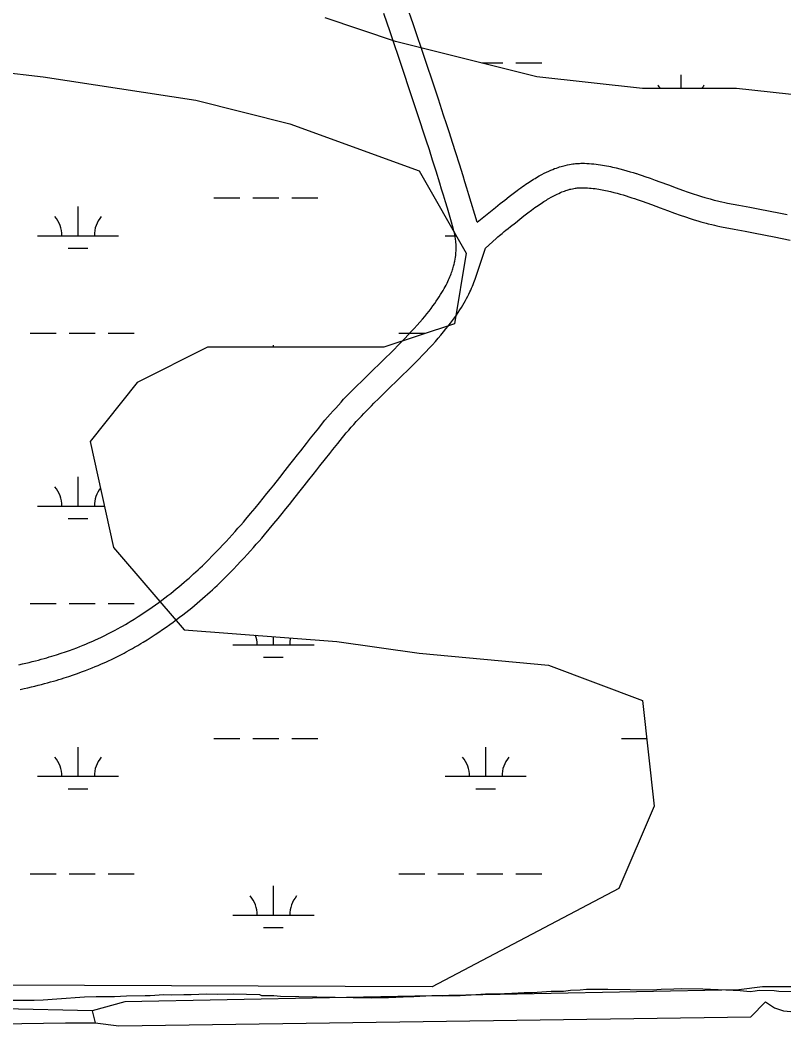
# Model space of a CAD drawing. Extents: x 3177185 to 3215018, y 812988 to 838321.
# Drawn here: x 3184627 to 3185567, y 820682 to 821930 of the extents above; entities that cross this region are included whole.
import ezdxf

# ---------------------------------------------------------------- set-up
doc = ezdxf.new("R2010")
doc.units = 0
for name, color, linetype in [('V-ROAD-CNTR', 7, 'Continuous'), ('V-SITE-VEGE', 7, 'Continuous'), ('V-TOPO-SHOR', 7, 'Continuous'), ('V-WETL-SWMP', 7, 'Continuous')]:
    doc.layers.add(name, color=color, linetype=linetype)

msp = doc.modelspace()

# ---------------------------------------------------------------- linework, layer by layer
at = {"layer": 'V-ROAD-CNTR'}
for points in [[(3185163.1, 821662), (3185162.9, 821663.5), (3185162.7, 821664.6), (3185162.3, 821666.7), (3185161.9, 821668.3), (3185161.7, 821669.4), (3185161.2, 821671.1), (3185160.7, 821673), (3185158.2, 821681.9), (3185155.7, 821690.6), (3185153.2, 821699), (3185150.8, 821707.1), (3185148.4, 821715), (3185146, 821722.7), (3185143.8, 821730.1), (3185139.3, 821744.6), (3185135, 821758.1), (3185131, 821770.8), (3185127.1, 821782.7), (3185123.5, 821793.8), (3185120, 821804.3), (3185113.5, 821823.9), (3185107.8, 821841.1), (3185097.7, 821871.2), (3185082.5, 821916.3), (3185074.9, 821938.9)], [(3185189.6, 821682), (3185179.5, 821715.7), (3185177.1, 821723.7), (3185174.7, 821731.5), (3185172.4, 821739), (3185167.9, 821753.5), (3185163.6, 821767.2), (3185159.5, 821779.9), (3185155.6, 821791.9), (3185152, 821803.1), (3185148.5, 821813.7), (3185142, 821833.4), (3185136.3, 821850.6), (3185126.1, 821880.8), (3185110.9, 821925.9), (3185103.4, 821948.4)], [(3185189.6, 821682), (3185212.3, 821700.1), (3185218.2, 821704.8), (3185223.7, 821709.2), (3185229, 821713.4), (3185234.1, 821717.3), (3185238.9, 821720.9), (3185241.2, 821722.5), (3185243.4, 821724.1), (3185245.5, 821725.7), (3185247.7, 821727.2), (3185249.7, 821728.6), (3185251.7, 821729.9), (3185253.7, 821731.2), (3185255.6, 821732.5), (3185257.4, 821733.6), (3185259.2, 821734.8), (3185261, 821735.8), (3185262.8, 821736.9), (3185266.1, 821738.8), (3185269.3, 821740.5), (3185272.3, 821742.1), (3185275.2, 821743.5), (3185277.9, 821744.7), (3185280.4, 821745.9), (3185282.9, 821746.9), (3185285.1, 821747.8), (3185287.3, 821748.6), (3185289.4, 821749.3), (3185291.3, 821749.9), (3185293.1, 821750.5), (3185294.9, 821751), (3185296.5, 821751.4), (3185298.1, 821751.8), (3185300.9, 821752.5), (3185303.4, 821753), (3185305.7, 821753.4), (3185307.7, 821753.6), (3185309.4, 821753.9), (3185311, 821754), (3185313.7, 821754.2), (3185315.7, 821754.3), (3185317.3, 821754.4), (3185319.6, 821754.4), (3185321.9, 821754.4), (3185324.9, 821754.2), (3185327.8, 821754), (3185330.6, 821753.8), (3185333.4, 821753.6), (3185336.2, 821753.2), (3185338.9, 821752.9), (3185341.5, 821752.5), (3185344.1, 821752.1), (3185346.7, 821751.7), (3185349.2, 821751.3), (3185351.7, 821750.8), (3185354.1, 821750.3), (3185356.5, 821749.8), (3185358.8, 821749.3), (3185361.1, 821748.7), (3185365.6, 821747.6), (3185369.9, 821746.5), (3185374.1, 821745.3), (3185378.1, 821744.1), (3185382, 821743), (3185385.7, 821741.8)], [(3185385.9, 821741.7), (3185389.4, 821740.6), (3185393, 821739.4), (3185396.4, 821738.3), (3185402.9, 821736), (3185409, 821733.8), (3185414.7, 821731.7), (3185425.4, 821727.8), (3185434.7, 821724.4), (3185442.7, 821721.4), (3185449.7, 821719), (3185455.9, 821716.9), (3185461.2, 821715.1), (3185465.8, 821713.6), (3185469.9, 821712.4), (3185473.5, 821711.4), (3185476.5, 821710.5), (3185479.2, 821709.8), (3185481.6, 821709.2), (3185485.7, 821708.1), (3185488.8, 821707.4), (3185491.1, 821706.9), (3185494.6, 821706.2), (3185498.1, 821705.5), (3185505.1, 821704.2), (3185512, 821703), (3185525.4, 821700.4), (3185537.8, 821697.9), (3185561.1, 821693.3), (3185571.3, 821691.2)], [(3185200, 821650.1), (3185213.3, 821662), (3185215.4, 821663.8), (3185217.2, 821665.4), (3185220.6, 821668.2), (3185223.1, 821670.3), (3185225, 821671.9), (3185228, 821674.3), (3185231, 821676.7), (3185236.8, 821681.3), (3185242.3, 821685.7), (3185247.4, 821689.7), (3185252.2, 821693.4), (3185256.8, 821696.8), (3185258.8, 821698.3), (3185260.9, 821699.8), (3185262.8, 821701.2), (3185264.8, 821702.5), (3185266.6, 821703.8), (3185268.4, 821705), (3185270.1, 821706.1), (3185271.8, 821707.2), (3185273.4, 821708.2), (3185275, 821709.2), (3185276.5, 821710.1), (3185277.9, 821711), (3185280.7, 821712.6), (3185283.4, 821714), (3185285.8, 821715.3), (3185288.1, 821716.4), (3185290.2, 821717.4), (3185292.2, 821718.3), (3185294.1, 821719.1), (3185295.8, 821719.7), (3185297.4, 821720.3), (3185298.9, 821720.9), (3185300.4, 821721.3), (3185301.7, 821721.7), (3185302.9, 821722.1), (3185304, 821722.4), (3185305.1, 821722.7), (3185307.1, 821723.1), (3185308.9, 821723.5), (3185310.4, 821723.7), (3185311.7, 821723.9), (3185312.8, 821724.1), (3185313.8, 821724.2), (3185315.6, 821724.3), (3185316.9, 821724.4), (3185317.9, 821724.4), (3185319.4, 821724.4), (3185320.9, 821724.4), (3185323.3, 821724.3), (3185325.7, 821724.1), (3185328, 821723.9), (3185330.3, 821723.7), (3185332.6, 821723.5), (3185334.9, 821723.2), (3185337.2, 821722.9), (3185339.4, 821722.5), (3185341.6, 821722.1), (3185343.7, 821721.8), (3185345.9, 821721.4), (3185348, 821720.9), (3185350.1, 821720.5), (3185352.1, 821720), (3185354.1, 821719.6), (3185358.2, 821718.6), (3185362.1, 821717.5), (3185365.9, 821716.5), (3185369.6, 821715.4), (3185373.2, 821714.3), (3185376.7, 821713.2)], [(3185376.6, 821713.2), (3185380.1, 821712.1), (3185383.4, 821711), (3185386.6, 821709.9), (3185392.9, 821707.7), (3185398.8, 821705.6), (3185404.4, 821703.5), (3185415, 821699.6), (3185424.3, 821696.2), (3185432.6, 821693.2), (3185439.9, 821690.6), (3185446.3, 821688.4), (3185452, 821686.6), (3185457, 821685), (3185461.3, 821683.6), (3185465.2, 821682.5), (3185468.6, 821681.6), (3185471.6, 821680.8), (3185474.2, 821680.1), (3185478.7, 821679), (3185482.2, 821678.1), (3185484.8, 821677.6), (3185488.7, 821676.8), (3185492.6, 821676), (3185499.7, 821674.7), (3185506.4, 821673.5), (3185519.6, 821670.9), (3185532, 821668.5), (3185555.3, 821663.9), (3185565.5, 821661.8), (3185575.1, 821659.9)], [(3184946.7, 821367.8), (3184953.3, 821376.1), (3184959.1, 821383.5), (3184964.2, 821389.9), (3184968.6, 821395.6), (3184972.6, 821400.6), (3184979.5, 821409.4), (3184984.7, 821416), (3184988.7, 821421), (3184994.7, 821428.5), (3185000.8, 821436.1), (3185002.4, 821438.1), (3185005.7, 821442), (3185009, 821445.8), (3185012.3, 821449.6), (3185015.6, 821453.2), (3185018.9, 821456.8), (3185022.2, 821460.4), (3185025.4, 821463.9), (3185028.7, 821467.3), (3185031.9, 821470.6), (3185035.1, 821473.9), (3185038.3, 821477.1), (3185041.5, 821480.3), (3185047.7, 821486.4), (3185053.8, 821492.4), (3185077.5, 821515.4), (3185082.5, 821520.4), (3185087.4, 821525.3), (3185092.1, 821530), (3185096.6, 821534.5), (3185100.8, 821538.9), (3185104.9, 821543.1), (3185108.7, 821547.3), (3185112.4, 821551.2), (3185115.9, 821555.1), (3185119.2, 821558.8), (3185122.3, 821562.4), (3185125.2, 821565.9), (3185128, 821569.3), (3185130.6, 821572.6), (3185133, 821575.8), (3185135.3, 821578.9), (3185137.5, 821581.8), (3185139.5, 821584.7), (3185141.4, 821587.5), (3185143.2, 821590.2), (3185144.8, 821592.8), (3185146.4, 821595.3), (3185147.8, 821597.8), (3185149.2, 821600.1), (3185150.4, 821602.4), (3185151.6, 821604.6), (3185152.7, 821606.8), (3185153.7, 821608.8), (3185154.6, 821610.8), (3185155.5, 821612.8), (3185156.3, 821614.6), (3185157, 821616.5), (3185157.7, 821618.2), (3185158.3, 821619.9), (3185158.9, 821621.6), (3185159.4, 821623.1), (3185159.9, 821624.7), (3185160.3, 821626.2), (3185160.7, 821627.6), (3185161.1, 821629), (3185161.4, 821630.4), (3185161.8, 821631.7), (3185162, 821632.9), (3185162.3, 821634.1), (3185162.7, 821636.5), (3185163.1, 821638.8), (3185163.4, 821640.9), (3185163.6, 821642.8), (3185163.7, 821644.7), (3185163.8, 821646.4), (3185163.9, 821648), (3185163.9, 821649.5), (3185163.9, 821651), (3185163.9, 821652.3), (3185163.9, 821653.6), (3185163.8, 821654.7), (3185163.7, 821657), (3185163.5, 821658.9), (3185163.3, 821660.7), (3185163.1, 821662.3)], [(3184970.3, 821349.2), (3184976.9, 821357.6), (3184982.7, 821364.9), (3184987.8, 821371.4), (3184992.2, 821377.1), (3184996.1, 821382.1), (3185003, 821390.8), (3185008.2, 821397.4), (3185012.2, 821402.3), (3185018.1, 821409.7), (3185024.1, 821417.1), (3185025.6, 821419), (3185028.6, 821422.6), (3185031.6, 821426.1), (3185034.7, 821429.7), (3185037.8, 821433.1), (3185040.9, 821436.5), (3185044.1, 821439.9), (3185047.2, 821443.2), (3185050.3, 821446.4), (3185053.4, 821449.7), (3185056.5, 821452.8), (3185059.6, 821455.9), (3185062.7, 821459), (3185068.8, 821465.1), (3185074.8, 821471), (3185098.4, 821494), (3185103.6, 821499.1), (3185108.6, 821504), (3185113.4, 821508.9), (3185118, 821513.5), (3185122.4, 821518.1), (3185126.7, 821522.5), (3185130.7, 821526.9), (3185134.6, 821531.1), (3185138.3, 821535.2), (3185141.8, 821539.2), (3185145.1, 821543), (3185148.3, 821546.8), (3185151.3, 821550.5), (3185154.2, 821554.1), (3185156.9, 821557.6), (3185159.5, 821561.1), (3185161.9, 821564.4), (3185164.2, 821567.6), (3185166.3, 821570.8), (3185168.3, 821573.9), (3185170.3, 821576.9), (3185172.1, 821579.8), (3185173.8, 821582.7), (3185175.3, 821585.5), (3185176.8, 821588.2), (3185178.2, 821590.9), (3185179.5, 821593.4), (3185180.8, 821596), (3185181.9, 821598.4), (3185183, 821600.8), (3185184, 821603.1), (3185184.9, 821605.4), (3185185.7, 821607.6), (3185186.5, 821609.8), (3185187.3, 821611.8), (3185200, 821650.1)], [(3184625.6, 821137.2), (3184629.9, 821138.2), (3184634.1, 821139.2), (3184638.1, 821140.1), (3184642.1, 821141.1), (3184645.9, 821142.1), (3184649.5, 821143), (3184653.1, 821144), (3184656.5, 821144.9), (3184659.8, 821145.8), (3184663, 821146.8), (3184666.1, 821147.7), (3184669.1, 821148.6), (3184672, 821149.5), (3184677.6, 821151.3), (3184682.9, 821153.1), (3184687.8, 821154.8), (3184692.4, 821156.5), (3184696.7, 821158.1), (3184700.7, 821159.7), (3184704.5, 821161.2), (3184708, 821162.6), (3184711.3, 821164), (3184714.4, 821165.4), (3184717.3, 821166.6), (3184720, 821167.9), (3184722.6, 821169), (3184727.3, 821171.2), (3184731.5, 821173.3), (3184735.1, 821175.1), (3184738.3, 821176.7), (3184741, 821178.1), (3184743.4, 821179.4), (3184747.7, 821181.7), (3184750.8, 821183.5), (3184753.2, 821184.8), (3184756.7, 821186.9), (3184760.3, 821189), (3184762.7, 821190.4), (3184767.6, 821193.4), (3184772.3, 821196.4), (3184776.8, 821199.3), (3184781.2, 821202.3), (3184785.5, 821205.2), (3184789.7, 821208.1), (3184793.8, 821211), (3184797.7, 821213.8), (3184801.6, 821216.7), (3184805.3, 821219.5), (3184808.9, 821222.3), (3184812.5, 821225.1), (3184816, 821227.9), (3184819.3, 821230.6), (3184822.6, 821233.3), (3184825.8, 821236), (3184828.9, 821238.7), (3184832, 821241.3), (3184835, 821243.9), (3184837.9, 821246.5), (3184840.7, 821249.1), (3184843.5, 821251.6), (3184846.2, 821254.1), (3184848.9, 821256.6), (3184851.5, 821259.1), (3184854, 821261.5), (3184858.9, 821266.4), (3184863.7, 821271.1), (3184868.2, 821275.8), (3184872.6, 821280.3), (3184876.7, 821284.7), (3184880.7, 821289), (3184884.6, 821293.2), (3184888.3, 821297.3), (3184891.9, 821301.4), (3184895.3, 821305.3), (3184898.7, 821309.1), (3184901.9, 821312.8), (3184904.9, 821316.4), (3184910.9, 821323.4), (3184916.5, 821330.1), (3184921.6, 821336.4), (3184926.5, 821342.4), (3184931, 821348), (3184935.3, 821353.3), (3184939.3, 821358.3), (3184946.8, 821367.8)], [(3184627.3, 821106.9), (3184632, 821107.9), (3184636.5, 821108.9), (3184640.9, 821110), (3184645.2, 821111), (3184649.3, 821112), (3184653.3, 821113), (3184657.2, 821114), (3184660.9, 821115), (3184664.6, 821116), (3184668.1, 821117), (3184671.5, 821118), (3184674.8, 821119), (3184678, 821120), (3184681.1, 821120.9), (3184687.1, 821122.9), (3184692.7, 821124.7), (3184697.9, 821126.6), (3184702.8, 821128.4), (3184707.4, 821130.1), (3184711.7, 821131.8), (3184715.8, 821133.4), (3184719.5, 821134.9), (3184723.1, 821136.4), (3184726.4, 821137.9), (3184729.5, 821139.2), (3184732.4, 821140.5), (3184735.2, 821141.8), (3184740.3, 821144.2), (3184744.7, 821146.3), (3184748.6, 821148.3), (3184752, 821150), (3184755, 821151.6), (3184757.6, 821153), (3184762.1, 821155.4), (3184765.5, 821157.3), (3184768.1, 821158.8), (3184771.9, 821161), (3184775.7, 821163.2), (3184778.4, 821164.8), (3184783.5, 821168), (3184788.4, 821171.1), (3184793.3, 821174.3), (3184798, 821177.4), (3184802.5, 821180.5), (3184806.9, 821183.5), (3184811.3, 821186.6), (3184815.4, 821189.6), (3184819.5, 821192.7), (3184823.5, 821195.7), (3184827.3, 821198.6), (3184831.1, 821201.6), (3184834.8, 821204.5), (3184838.3, 821207.4), (3184841.8, 821210.3), (3184845.2, 821213.1), (3184848.5, 821215.9), (3184851.7, 821218.7), (3184854.9, 821221.5), (3184857.9, 821224.2), (3184860.9, 821226.9), (3184863.8, 821229.6), (3184866.7, 821232.2), (3184869.5, 821234.8), (3184872.2, 821237.4), (3184874.9, 821240), (3184880, 821245.1), (3184885, 821250), (3184889.7, 821254.9), (3184894.3, 821259.6), (3184898.6, 821264.2), (3184902.8, 821268.7), (3184906.8, 821273), (3184910.6, 821277.3), (3184914.3, 821281.5), (3184917.9, 821285.5), (3184921.3, 821289.4), (3184924.6, 821293.2), (3184927.8, 821297), (3184933.9, 821304.2), (3184939.6, 821311), (3184944.9, 821317.4), (3184949.8, 821323.5), (3184954.4, 821329.2), (3184958.7, 821334.6), (3184962.8, 821339.7), (3184970.3, 821349.2)]]:
    msp.add_lwpolyline(points, dxfattribs=at)
at = {"layer": 'V-SITE-VEGE'}
for p, q in [((3185441.4, 820738.3), (3185431.8, 820737.9)), ((3185467.5, 820737.9), (3185441.4, 820738.3)), ((3184672.4, 820725.8), (3184655.3, 820724.4)), ((3184706.5, 820728.1), (3184672.4, 820725.8)), ((3184720.7, 820728.4), (3184706.5, 820728.1)), ((3184743.4, 820728.5), (3184720.7, 820728.4)), ((3184758.2, 820729.4), (3184743.4, 820728.5)), ((3184780.9, 820729.6), (3184758.2, 820729.4)), ((3184787.1, 820729.5), (3184780.9, 820729.6)), ((3184804.2, 820730.9), (3184787.1, 820729.5)), ((3184813.8, 820730.7), (3184804.2, 820730.9)), ((3184828.6, 820731), (3184813.8, 820730.7)), ((3184837.7, 820730.8), (3184828.6, 820731)), ((3184856.4, 820731.6), (3184837.7, 820730.8)), ((3184869.5, 820731.4), (3184856.4, 820731.6)), ((3184889.4, 820731.6), (3184869.5, 820731.4)), ((3184922.3, 820731.1), (3184889.4, 820731.6)), ((3184924.5, 820729.9), (3184922.3, 820731.1)), ((3184939.3, 820729.6), (3184924.5, 820729.9)), ((3184947.8, 820728.9), (3184939.3, 820729.6)), ((3185059.6, 820726.9), (3184947.8, 820728.9)), ((3185071, 820727.3), (3185059.6, 820726.9)), ((3185080.6, 820727.1), (3185071, 820727.3)), ((3185098.8, 820727.9), (3185080.6, 820727.1)), ((3185111.9, 820728.3), (3185098.8, 820727.9)), ((3185134.1, 820729.6), (3185111.9, 820728.3)), ((3185147.7, 820729.3), (3185134.1, 820729.6)), ((3185168.7, 820729.5), (3185147.7, 820729.3)), ((3185182.3, 820730.4), (3185168.7, 820729.5)), ((3185200, 820731.8), (3185182.3, 820730.4)), ((3185209.6, 820731.6), (3185200, 820731.8)), ((3185223.3, 820732), (3185209.6, 820731.6)), ((3185232.3, 820732.4), (3185223.3, 820732)), ((3185247.7, 820733.2), (3185232.3, 820732.4)), ((3185257.9, 820733.6), (3185247.7, 820733.2)), ((3185275, 820734.5), (3185257.9, 820733.6)), ((3185280.7, 820734.9), (3185275, 820734.5)), ((3185296, 820735.2), (3185280.7, 820734.9)), ((3185304.5, 820736.2), (3185296, 820735.2)), ((3185316.5, 820736.6), (3185304.5, 820736.2)), ((3185324.4, 820737.6), (3185316.5, 820736.6)), ((3185339.2, 820737.3), (3185324.4, 820737.6)), ((3185350.5, 820737.7), (3185339.2, 820737.3)), ((3185405.6, 820736.7), (3185350.5, 820737.7)), ((3185416.4, 820737.6), (3185405.6, 820736.7)), ((3185431.8, 820737.9), (3185416.4, 820737.6)), ((3185495.9, 820736.8), (3185467.5, 820737.9)), ((3185513.5, 820735.9), (3185495.9, 820736.8)), ((3185526, 820734.6), (3185513.5, 820735.9)), ((3185532.2, 820735.6), (3185526, 820734.6)), ((3185536.8, 820736.1), (3185532.2, 820735.6)), ((3185555.5, 820735.7), (3185536.8, 820736.1)), ((3185561.2, 820735.1), (3185555.5, 820735.7)), ((3185591.3, 820734.5), (3185561.2, 820735.1)), ((3184628, 820723.8), (3184617.8, 820723.9)), ((3184644.5, 820724), (3184628, 820723.8)), ((3184655.3, 820724.4), (3184644.5, 820724))]:
    msp.add_line(p, q, dxfattribs=at)
at = {"layer": 'V-TOPO-SHOR'}
for points in [[(3185577.9, 820740.6), (3185541.2, 820740.6), (3185511.9, 820736.9), (3184756.1, 820722.2), (3184715.8, 820711.2), (3184719.4, 820696.5), (3184748.8, 820692.9), (3185526.6, 820703.9), (3185544.9, 820722.2), (3185555.9, 820714.9), (3185566.9, 820711.2), (3185607.3, 820707.5)], [(3184715.8, 820711.2), (3184389.2, 820718.5)], [(3183527.1, 820681.9), (3183633.5, 820685.5), (3183721.5, 820689.2), (3183783.9, 820681.9), (3183842.6, 820681.9), (3183919.6, 820689.2), (3183996.7, 820700.2), (3184114.1, 820692.9), (3184216.8, 820685.5), (3184440.6, 820692.9), (3184682.8, 820696.5), (3184719.4, 820696.5)]]:
    msp.add_lwpolyline(points, dxfattribs=at)
at = {"layer": 'V-WETL-SWMP'}
for p, q in [((3185089.4, 821904.5), (3185002.6, 821933.4)), ((3185263.1, 821861), (3185089.4, 821904.5)), ((3184525.1, 821875.5), (3184655.3, 821861)), ((3185195.6, 821877.9), (3185221.5, 821877.9)), ((3185237.5, 821877.9), (3185269.5, 821877.9)), ((3185440.8, 821846.5), (3185440.8, 821863.2)), ((3184655.3, 821861), (3184843.4, 821832.1)), ((3185393.3, 821846.5), (3185263.1, 821861)), ((3185509.1, 821846.5), (3185393.3, 821846.5)), ((3185639.3, 821832.1), (3185509.1, 821846.5)), ((3184843.4, 821832.1), (3184959.2, 821803.1)), ((3184959.2, 821803.1), (3185118.3, 821745.2)), ((3185118.3, 821745.2), (3185176.2, 821643.8)), ((3184698.4, 821665.3), (3184698.4, 821701.3)), ((3184865.5, 821711.7), (3184897.5, 821711.7)), ((3184913.5, 821711.7), (3184945.5, 821711.7)), ((3184961.5, 821711.7), (3184993.5, 821711.7)), ((3184648.4, 821665.3), (3184748.4, 821665.3)), ((3185150.3, 821665.3), (3185163.9, 821665.3)), ((3184686.4, 821649.9), (3184710.4, 821649.9)), ((3185176.2, 821643.8), (3185161.8, 821556.9)), ((3185161.8, 821556.9), (3185074.9, 821527.9)), ((3184639.6, 821545.2), (3184671.6, 821545.2)), ((3184687.6, 821545.2), (3184719.6, 821545.2)), ((3184735.6, 821545.2), (3184767.6, 821545.2)), ((3185093.5, 821545.2), (3185125.5, 821545.2)), ((3184857.9, 821527.9), (3184771.1, 821484.5)), ((3185074.9, 821527.9), (3184857.9, 821527.9)), ((3184938.9, 821527.9), (3184938.9, 821530.5)), ((3184771.1, 821484.5), (3184713.2, 821412.1)), ((3184713.2, 821412.1), (3184742.1, 821281.7)), ((3184698.4, 821332.6), (3184698.4, 821368.6)), ((3184648.4, 821332.6), (3184730.8, 821332.6)), ((3184686.4, 821317.2), (3184710.4, 821317.2)), ((3184742.1, 821281.7), (3184828.9, 821180.3)), ((3184639.6, 821212.6), (3184671.6, 821212.6)), ((3184687.6, 821212.6), (3184719.6, 821212.6)), ((3184735.6, 821212.6), (3184767.6, 821212.6)), ((3184828.9, 821180.3), (3185017.1, 821165.8)), ((3184938.9, 821161.8), (3184938.9, 821171.9)), ((3185017.1, 821165.8), (3185118.3, 821151.4)), ((3184888.9, 821161.8), (3184988.9, 821161.8)), ((3185118.3, 821151.4), (3185277.5, 821136.9)), ((3184926.9, 821146.4), (3184950.9, 821146.4)), ((3185277.5, 821136.9), (3185393.3, 821093.4)), ((3185393.3, 821093.4), (3185407.8, 820963.1)), ((3184865.5, 821046.4), (3184897.5, 821046.4)), ((3184913.5, 821046.4), (3184945.5, 821046.4)), ((3184961.5, 821046.4), (3184993.5, 821046.4)), ((3185367.4, 821046.4), (3185398.5, 821046.4)), ((3184698.4, 820999.9), (3184698.4, 821035.9)), ((3185200.3, 820999.9), (3185200.3, 821035.9)), ((3184648.4, 820999.9), (3184748.4, 820999.9)), ((3185150.3, 820999.9), (3185250.3, 820999.9)), ((3184686.4, 820984.5), (3184710.4, 820984.5)), ((3185188.3, 820984.5), (3185212.3, 820984.5)), ((3185407.8, 820963.1), (3185364.3, 820861.7)), ((3184639.6, 820879.9), (3184671.6, 820879.9)), ((3184687.6, 820879.9), (3184719.6, 820879.9)), ((3184735.6, 820879.9), (3184767.6, 820879.9)), ((3185093.5, 820879.9), (3185125.5, 820879.9)), ((3185141.5, 820879.9), (3185173.5, 820879.9)), ((3185189.5, 820879.9), (3185221.5, 820879.9)), ((3185237.5, 820879.9), (3185269.5, 820879.9)), ((3184938.9, 820829.1), (3184938.9, 820865.1)), ((3185364.3, 820861.7), (3185134.5, 820740.9)), ((3184888.9, 820829.1), (3184988.9, 820829.1)), ((3184926.9, 820813.7), (3184950.9, 820813.7)), ((3185134.5, 820740.9), (3183767.4, 820746))]:
    msp.add_line(p, q, dxfattribs=at)
for centre, start, end in [((3185385.6, 821827.6), 32.4601, 40.7718), ((3185496.1, 821827.6), 139.2282, 147.5399), ((3184643.2, 821665.8), 359.2282, 40.7718), ((3184753.7, 821665.8), 139.2282, 180.7718), ((3184643.2, 821333.1), 359.2282, 40.7718), ((3184753.7, 821333.1), 142.0457, 180.7718), ((3184883.7, 821162.3), 359.2282, 18.6323), ((3184994.2, 821162.3), 166.932, 180.7718), ((3184643.2, 821000.4), 359.2282, 40.7718), ((3184753.7, 821000.4), 139.2282, 180.7718), ((3185145.1, 821000.4), 359.2282, 40.7718), ((3185255.6, 821000.4), 139.2282, 180.7718), ((3184883.7, 820829.6), 359.2282, 40.7718), ((3184994.2, 820829.6), 139.2282, 180.7718)]:
    msp.add_arc(centre, 35.2, start, end, dxfattribs=at)

doc.saveas('drawing.dxf')
